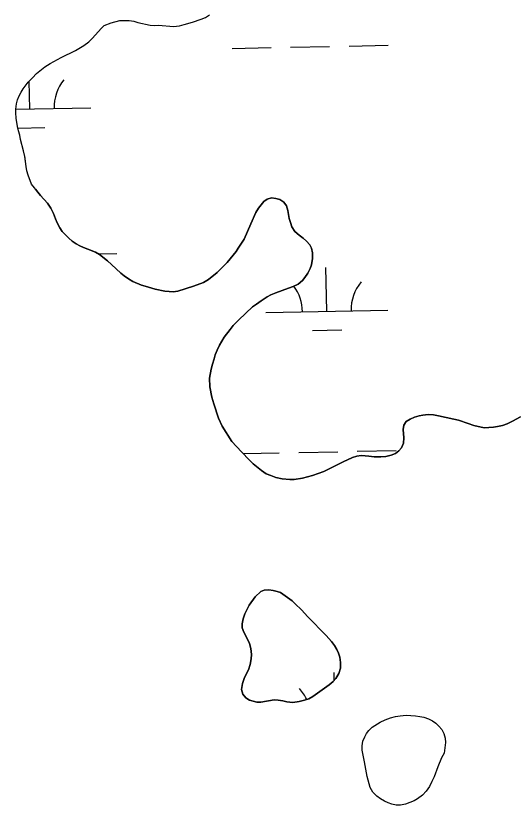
# Model space of a CAD drawing. Extents: x 3989314 to 4027622, y 243956 to 270014.
# Drawn here: x 4003352 to 4003760, y 254804 to 255452 of the extents above; entities that cross this region are included whole.
import ezdxf

# ---------------------------------------------------------------- set-up
doc = ezdxf.new("R2010")
doc.units = 0
doc.layers.add('V-RIVR-EDGE', color=7, linetype='Continuous')
doc.layers.add('V-WETL-SWMP', color=7, linetype='Continuous')

msp = doc.modelspace()

# ---------------------------------------------------------------- linework, layer by layer
at = {"layer": 'V-RIVR-EDGE'}
for points in [[(4003367.98, 255309.51), (4003366.94, 255310.61), (4003364.74, 255313.72), (4003361.77, 255320.97), (4003360.86, 255324.59), (4003360.22, 255328.08), (4003359.06, 255336.5), (4003358.16, 255341.02), (4003355.71, 255350.34), (4003354.93, 255353.97), (4003353.9, 255357.46), (4003353.12, 255361.09), (4003351.96, 255367.69), (4003351.71, 255372.09), (4003351.84, 255375.19), (4003352.36, 255379.46), (4003353.14, 255382.83), (4003354.57, 255386.06), (4003356.12, 255389.29), (4003357.8, 255391.88), (4003361.95, 255397.44), (4003365.32, 255400.93), (4003368.81, 255404.42), (4003375.68, 255409.85), (4003379.82, 255412.7), (4003388.88, 255417.61), (4003400.66, 255423.42), (4003403.51, 255424.98), (4003407.65, 255427.56), (4003411.66, 255430.4), (4003414.51, 255433.12), (4003422.02, 255441.65), (4003424.23, 255443.85), (4003430.05, 255446.05), (4003437.04, 255447.99), (4003440.92, 255448.11), (4003444.8, 255447.98), (4003448.68, 255447.33), (4003451.79, 255446.42), (4003462.01, 255444.21), (4003465.63, 255443.95), (4003468.74, 255444.08), (4003481.16, 255443.17), (4003486.21, 255443.68), (4003489.96, 255444.58), (4003496.69, 255446.52), (4003503.81, 255448.97), (4003507.43, 255450.52), (4003510.67, 255452.59)], [(4003367.98, 255309.51), (4003369.76, 255307.06), (4003371.92, 255304.48), (4003377.78, 255298.03), (4003380.45, 255294.04), (4003382.6, 255289.67), (4003384.23, 255285.3), (4003385.75, 255281.82), (4003387.9, 255277.71), (4003389.81, 255274.87), (4003395.16, 255269.32), (4003398.09, 255266.87), (4003401.15, 255264.79), (4003404.22, 255262.98), (4003407.29, 255261.55), (4003410.74, 255260.37), (4003417.14, 255257.77), (4003420.33, 255255.82), (4003427.09, 255250.65), (4003430.15, 255247.68), (4003437.93, 255240.7), (4003440.61, 255238.5), (4003444.31, 255235.91), (4003447.76, 255233.84), (4003454.79, 255230.84), (4003457.86, 255229.8), (4003466.05, 255227.56), (4003473.99, 255225.71), (4003477.71, 255225.43), (4003480.79, 255225.41), (4003484.64, 255225.77), (4003497.49, 255230.05), (4003505.71, 255233.07), (4003509.96, 255235.35), (4003516.93, 255241.15), (4003525.31, 255249.36), (4003532.69, 255258.49), (4003534.37, 255261.05), (4003539.03, 255268.45), (4003544.76, 255280.98), (4003548.79, 255290.32), (4003550.87, 255294.02), (4003555.39, 255299.38), (4003557.97, 255301.41), (4003561.7, 255302.41), (4003565.03, 255302.01), (4003568.35, 255300.96), (4003571.68, 255298.76), (4003573.84, 255295.79), (4003575.1, 255291.94), (4003576.21, 255285.52), (4003577.08, 255282.18), (4003578.34, 255278.71), (4003580.88, 255274.85), (4003584.19, 255271.74), (4003587.64, 255269.29), (4003590.45, 255266.83), (4003592.99, 255263.87), (4003594.38, 255261.03), (4003595.25, 255257.18), (4003595.23, 255252.62), (4003594.42, 255247.54), (4003593.25, 255244.47), (4003591.43, 255240.64), (4003589.09, 255236.93), (4003587.03, 255234.51), (4003583.54, 255231.58), (4003579.43, 255229.69), (4003575.57, 255228.18), (4003565.03, 255224.5), (4003561.05, 255222.73), (4003558.08, 255221.21), (4003553.06, 255217.91), (4003549.2, 255215.12), (4003546.11, 255212.96), (4003534.75, 255202.39), (4003530.23, 255197.54), (4003527.65, 255194.48), (4003522.86, 255188.1), (4003518.97, 255181.59), (4003516.89, 255177.5), (4003515.45, 255173.66), (4003514.41, 255170.2), (4003513.1, 255165.85), (4003512.17, 255161.89), (4003510.84, 255154.33), (4003511.05, 255147.27), (4003512.66, 255138.8), (4003514.16, 255133.4), (4003518.19, 255121.71), (4003520.97, 255115.15), (4003529.09, 255102.53), (4003536.86, 255093.89), (4003543.61, 255087.04), (4003546.67, 255084.18), (4003553.3, 255078.59), (4003557.26, 255076), (4003560.97, 255074.44), (4003565.06, 255073), (4003570.31, 255071.68), (4003576.59, 255071.26)], [(4003576.59, 255071.26), (4003580.18, 255071.36), (4003587.11, 255072.47), (4003595.21, 255074.6), (4003604.46, 255077.74), (4003620.41, 255085.72), (4003628.13, 255089.26), (4003631.6, 255090.39), (4003635.32, 255090.88), (4003638.4, 255090.6), (4003641.48, 255090.45), (4003645.96, 255089.91), (4003651.22, 255089.75), (4003655.32, 255090.23), (4003659.69, 255091.1), (4003663.42, 255092.49), (4003666.25, 255094.78), (4003668.2, 255097.33), (4003669.89, 255101.19), (4003670.3, 255105.57), (4003669.7, 255112.38), (4003670.11, 255115.78), (4003672.18, 255118.8), (4003675.4, 255120.83), (4003678.88, 255122.37), (4003682.73, 255123.5), (4003685.81, 255124.12), (4003690.17, 255124.6), (4003694.56, 255124.39), (4003698.79, 255123.62), (4003711.21, 255120.87), (4003715.17, 255119.82), (4003722.98, 255117.33), (4003727.71, 255115.63), (4003736.29, 255113.65), (4003743.73, 255114.12), (4003747.07, 255114.61), (4003751.31, 255115.61), (4003754.91, 255116.86), (4003759.41, 255119.02)], [(4003759.41, 255119.02), (4003766.1, 255122.69)], [(4003538.14, 254895.14), (4003540.43, 254892.04), (4003543.5, 254890.22), (4003549.66, 254888.38), (4003552.87, 254888.49), (4003563.66, 254890.47), (4003567.13, 254890.19), (4003570.98, 254889.53), (4003574.18, 254888.73), (4003579.06, 254888.19), (4003584.33, 254888.92), (4003588.7, 254890.18), (4003592.18, 254891.31), (4003595.53, 254893.22), (4003608.81, 254902.76), (4003612.17, 254905.56), (4003614.5, 254907.86), (4003616.97, 254911.95), (4003618.15, 254916.31), (4003618.18, 254920.93), (4003617.57, 254925.3), (4003616.69, 254928.77), (4003615.3, 254931.74), (4003613.27, 254934.96), (4003610.85, 254938.32), (4003606.51, 254943.09), (4003591.33, 254958.48), (4003586.11, 254964.29), (4003581.13, 254969.33), (4003578.45, 254971.66), (4003569.12, 254978.4), (4003566.18, 254979.44), (4003562.97, 254980.23), (4003559.38, 254980.77), (4003555.65, 254980.28), (4003552.82, 254979.27), (4003548.3, 254974.81), (4003543.37, 254968.04), (4003541.55, 254964.71), (4003539.73, 254960.87), (4003538.29, 254956.77), (4003537.49, 254952.67), (4003537.6, 254949.46), (4003538.99, 254945.85), (4003542.29, 254939.67), (4003543.55, 254936.58), (4003544.68, 254932.46), (4003545.16, 254927.71), (4003545.01, 254923.98), (4003544.08, 254919.37), (4003542.64, 254915.01), (4003539.52, 254908.74), (4003537.69, 254903.87), (4003537.01, 254898.87), (4003538.14, 254895.14)], [(4003636.63, 254856.61), (4003638.2, 254860.06), (4003639.63, 254862.75), (4003641.57, 254865.3), (4003644.29, 254867.86), (4003650.86, 254872.18), (4003654.85, 254873.95), (4003659.23, 254875.59), (4003663.47, 254876.72), (4003667.2, 254877.33), (4003672.08, 254877.69), (4003679.66, 254877.38), (4003683.38, 254876.84), (4003686.58, 254876.05), (4003690.56, 254874.87), (4003693.88, 254873.18), (4003696.44, 254871.36), (4003698.99, 254868.91), (4003701.41, 254865.94), (4003702.93, 254862.72), (4003704.06, 254858.99), (4003704.29, 254855.26), (4003703.34, 254846.54), (4003701.26, 254842.83), (4003698.13, 254835.53), (4003694.99, 254827.2), (4003693.3, 254823.36), (4003691.22, 254819.14), (4003688.62, 254815.43), (4003685.65, 254812.24), (4003681.52, 254809.06), (4003678.69, 254807.53), (4003675.08, 254806.02), (4003671.48, 254804.88), (4003667.36, 254804.01), (4003664.02, 254803.91), (4003660.3, 254804.83), (4003657.23, 254805.88), (4003654.41, 254807.18), (4003650.96, 254809.13), (4003648.15, 254811.2), (4003644.7, 254814.69), (4003642.68, 254818.43), (4003640.16, 254827.43), (4003638.06, 254839.39), (4003636.07, 254849.04), (4003635.97, 254852.76), (4003636.63, 254856.61)]]:
    msp.add_lwpolyline(points, dxfattribs=at)
at = {"layer": 'V-WETL-SWMP'}
for p, q in [((4003529.31, 255425.07), (4003561.31, 255425.71)), ((4003577.3, 255426.03), (4003609.3, 255426.67)), ((4003625.3, 255426.98), (4003657.29, 255427.62)), ((4003363.21, 255375.32), (4003362.75, 255398.27)), ((4003351.84, 255375.1), (4003413.2, 255376.32)), ((4003353.42, 255359.69), (4003375.51, 255360.13)), ((4003419.46, 255256.35), (4003434.74, 255256.65)), ((4003607.04, 255209.33), (4003606.32, 255245.33)), ((4003557.05, 255208.34), (4003657.03, 255210.33)), ((4003595.35, 255193.67), (4003619.34, 255194.15)), ((4003631.92, 255094.38), (4003663.92, 255095.01)), ((4003538.22, 255092.51), (4003567.94, 255093.1)), ((4003583.93, 255093.42), (4003615.93, 255094.06)), ((4003613.07, 254906.45), (4003612.95, 254912.72))]:
    msp.add_line(p, q, dxfattribs=at)
for points in [[(4003437.04, 255447.99), (4003440.92, 255448.11), (4003444.8, 255447.98), (4003448.68, 255447.33), (4003451.79, 255446.42), (4003462.01, 255444.21), (4003465.63, 255443.95), (4003468.74, 255444.08), (4003481.16, 255443.17), (4003486.21, 255443.68), (4003489.96, 255444.58), (4003496.69, 255446.52), (4003503.81, 255448.97), (4003507.43, 255450.52), (4003510.67, 255452.59)], [(4003583.54, 255231.59), (4003587.03, 255234.51), (4003589.09, 255236.93), (4003591.43, 255240.64), (4003593.25, 255244.47), (4003594.42, 255247.54), (4003595.22, 255252.62), (4003595.25, 255257.18), (4003594.38, 255261.03), (4003592.99, 255263.87), (4003590.45, 255266.83), (4003587.64, 255269.29), (4003584.19, 255271.74), (4003580.88, 255274.85), (4003578.34, 255278.71), (4003577.08, 255282.18), (4003576.21, 255285.52), (4003575.09, 255291.94), (4003573.84, 255295.79), (4003571.68, 255298.76), (4003568.36, 255300.96), (4003565.03, 255302.01), (4003561.7, 255302.41), (4003557.97, 255301.41), (4003555.39, 255299.38), (4003550.87, 255294.02), (4003548.79, 255290.32), (4003544.76, 255280.98), (4003539.03, 255268.45), (4003534.37, 255261.05), (4003532.68, 255258.49), (4003525.31, 255249.36), (4003516.93, 255241.15), (4003509.96, 255235.35), (4003505.71, 255233.07), (4003497.49, 255230.05), (4003484.64, 255225.77), (4003480.79, 255225.41), (4003477.71, 255225.43), (4003473.99, 255225.72), (4003466.05, 255227.56), (4003457.86, 255229.8), (4003454.79, 255230.84), (4003447.76, 255233.84), (4003444.31, 255235.91), (4003440.61, 255238.5), (4003437.93, 255240.7), (4003430.15, 255247.68), (4003427.09, 255250.65), (4003420.33, 255255.82), (4003417.14, 255257.76), (4003410.74, 255260.37), (4003407.29, 255261.55), (4003404.22, 255262.98), (4003401.15, 255264.79), (4003398.09, 255266.87), (4003395.16, 255269.32), (4003389.81, 255274.87), (4003387.9, 255277.71), (4003385.75, 255281.82), (4003384.23, 255285.3), (4003382.6, 255289.67), (4003380.44, 255294.04), (4003377.78, 255298.03), (4003371.92, 255304.48), (4003369.76, 255307.06), (4003367.98, 255309.51), (4003366.94, 255310.61), (4003364.74, 255313.72), (4003361.77, 255320.96), (4003360.86, 255324.59), (4003360.22, 255328.08), (4003359.06, 255336.49), (4003358.16, 255341.02), (4003355.71, 255350.34), (4003354.93, 255353.97), (4003353.9, 255357.46), (4003353.12, 255361.09), (4003351.96, 255367.69), (4003351.71, 255372.09), (4003351.84, 255375.19), (4003352.36, 255379.46), (4003353.14, 255382.83), (4003354.57, 255386.06), (4003356.12, 255389.29), (4003357.81, 255391.88), (4003361.95, 255397.44), (4003365.32, 255400.93), (4003368.81, 255404.42), (4003375.68, 255409.85), (4003379.82, 255412.7), (4003388.88, 255417.61), (4003400.66, 255423.42), (4003403.51, 255424.98), (4003407.65, 255427.56), (4003411.66, 255430.4), (4003414.51, 255433.12), (4003422.02, 255441.65), (4003424.22, 255443.85), (4003430.05, 255446.05), (4003437.04, 255447.99)], [(4003766.1, 255122.69), (4003759.41, 255119.02), (4003754.91, 255116.87), (4003751.31, 255115.61), (4003747.07, 255114.61), (4003743.73, 255114.12), (4003736.29, 255113.65), (4003727.71, 255115.63), (4003722.98, 255117.33), (4003715.17, 255119.82), (4003711.21, 255120.87), (4003698.79, 255123.62), (4003694.56, 255124.39), (4003690.17, 255124.6), (4003685.81, 255124.12), (4003682.73, 255123.5), (4003678.88, 255122.37), (4003675.4, 255120.83), (4003672.18, 255118.8), (4003670.11, 255115.78), (4003669.7, 255112.37), (4003670.3, 255105.57), (4003669.89, 255101.19), (4003668.19, 255097.33), (4003666.25, 255094.78), (4003663.42, 255092.49), (4003659.69, 255091.1), (4003655.32, 255090.23), (4003651.22, 255089.75), (4003645.96, 255089.91), (4003641.48, 255090.45), (4003638.4, 255090.6), (4003635.32, 255090.88), (4003631.6, 255090.39), (4003628.13, 255089.26), (4003620.41, 255085.72), (4003604.46, 255077.74), (4003595.21, 255074.6), (4003587.11, 255072.47), (4003580.18, 255071.36), (4003576.59, 255071.26), (4003570.31, 255071.68), (4003565.06, 255073), (4003560.97, 255074.44), (4003557.26, 255076), (4003553.3, 255078.59), (4003546.67, 255084.18), (4003543.61, 255087.04), (4003536.86, 255093.89), (4003529.09, 255102.53), (4003520.97, 255115.15), (4003518.19, 255121.71), (4003514.16, 255133.4), (4003512.66, 255138.8), (4003511.05, 255147.27), (4003510.84, 255154.33), (4003512.17, 255161.89), (4003513.1, 255165.85), (4003514.41, 255170.21), (4003515.45, 255173.66), (4003516.89, 255177.5), (4003518.97, 255181.59), (4003522.86, 255188.1), (4003527.65, 255194.48), (4003530.23, 255197.54), (4003534.75, 255202.39), (4003546.1, 255212.96), (4003549.2, 255215.12), (4003553.06, 255217.91), (4003558.08, 255221.21), (4003561.04, 255222.73), (4003565.03, 255224.5), (4003575.57, 255228.18), (4003579.43, 255229.69), (4003583.54, 255231.59)]]:
    msp.add_lwpolyline(points, dxfattribs=at)
for points in [[(4003540.43, 254892.04), (4003538.14, 254895.14), (4003537.01, 254898.87), (4003537.69, 254903.87), (4003539.52, 254908.74), (4003542.64, 254915.01), (4003544.08, 254919.37), (4003545.01, 254923.98), (4003545.16, 254927.7), (4003544.68, 254932.46), (4003543.55, 254936.58), (4003542.29, 254939.67), (4003538.99, 254945.85), (4003537.6, 254949.46), (4003537.49, 254952.67), (4003538.29, 254956.77), (4003539.73, 254960.87), (4003541.55, 254964.71), (4003543.37, 254968.04), (4003548.3, 254974.81), (4003552.82, 254979.27), (4003555.65, 254980.28), (4003559.38, 254980.77), (4003562.97, 254980.23), (4003566.18, 254979.44), (4003569.12, 254978.4), (4003578.45, 254971.66), (4003581.13, 254969.33), (4003586.11, 254964.29), (4003591.33, 254958.48), (4003606.51, 254943.09), (4003610.85, 254938.32), (4003613.27, 254934.96), (4003615.3, 254931.74), (4003616.69, 254928.77), (4003617.57, 254925.3), (4003618.18, 254920.93), (4003618.15, 254916.31), (4003616.97, 254911.95), (4003614.5, 254907.86), (4003612.17, 254905.56), (4003608.82, 254902.76), (4003595.53, 254893.22), (4003592.18, 254891.31), (4003588.7, 254890.18), (4003584.33, 254888.92), (4003579.06, 254888.19), (4003574.18, 254888.73), (4003570.98, 254889.52), (4003567.13, 254890.19), (4003563.66, 254890.47), (4003552.87, 254888.49), (4003549.65, 254888.38), (4003543.5, 254890.22)], [(4003635.97, 254852.76), (4003636.63, 254856.61), (4003638.2, 254860.06), (4003639.63, 254862.75), (4003641.57, 254865.3), (4003644.28, 254867.86), (4003650.86, 254872.18), (4003654.85, 254873.95), (4003659.23, 254875.59), (4003663.48, 254876.72), (4003667.2, 254877.33), (4003672.08, 254877.69), (4003679.66, 254877.38), (4003683.38, 254876.84), (4003686.58, 254876.05), (4003690.56, 254874.87), (4003693.88, 254873.18), (4003696.44, 254871.36), (4003698.99, 254868.91), (4003701.41, 254865.94), (4003702.93, 254862.72), (4003704.06, 254858.99), (4003704.29, 254855.26), (4003703.34, 254846.54), (4003701.26, 254842.83), (4003698.13, 254835.53), (4003694.99, 254827.2), (4003693.3, 254823.36), (4003691.22, 254819.14), (4003688.62, 254815.43), (4003685.65, 254812.24), (4003681.52, 254809.06), (4003678.69, 254807.53), (4003675.08, 254806.02), (4003671.48, 254804.89), (4003667.36, 254804.01), (4003664.02, 254803.91), (4003660.31, 254804.83), (4003657.23, 254805.88), (4003654.41, 254807.18), (4003650.96, 254809.13), (4003648.15, 254811.2), (4003644.7, 254814.69), (4003642.67, 254818.43), (4003640.17, 254827.43), (4003638.06, 254839.39), (4003636.07, 254849.03)]]:
    msp.add_lwpolyline(points, close=True, dxfattribs=at)
for centre, start, end in [((4003418.43, 255376.9), 140.36987, 181.91353), ((4003662.26, 255210.91), 140.36987, 181.91353), ((4003551.79, 255208.71), 0.36988, 37.00969), ((4003558.42, 254876.1), 24.57562, 41.91354)]:
    msp.add_arc(centre, 35.25, start, end, dxfattribs=at)

doc.saveas('drawing.dxf')
